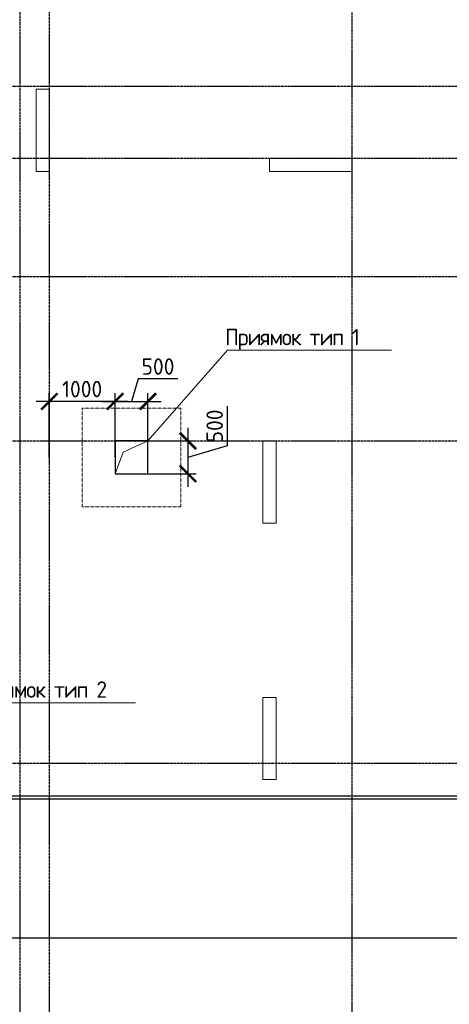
# Model space of a CAD drawing. Header units: millimetres. Extents: x -93479 to 1057970, y -66333 to 172656.
# Tile 293 of 473: x 456783 to 463317, y -35157 to -20177. Entities that reach past the tile are written whole.
import ezdxf
from ezdxf import colors
from ezdxf.entities.mleader import LeaderData, LeaderLine
from ezdxf.math import Vec2, Vec3

# ---------------------------------------------------------------- set-up
doc = ezdxf.new("R2010")
doc.units = ezdxf.units.MM
for name, pattern in [('______5', [1100, 800, -100, 100, -100]), ('HIDDEN2', [4.7625, 3.175, -1.5875]), ('осевая', [50.8, 31.75, -6.35, 6.35, -6.35])]:
    doc.linetypes.add(name, pattern=pattern)
for name, color, linetype, lineweight in [('0 Фундамент', 5, 'Continuous', 30), ('1 Стены', 3, 'Continuous', 30), ('Оси', 40, '______5', 18), ('подоснова', 151, 'Continuous', 5), ('РАЗМЕРЫ', 7, 'Continuous', 9)]:
    doc.layers.add(name, color=color, linetype=linetype, lineweight=lineweight)
doc.layers.add('Размеры _поперечного армирования', color=7, linetype='Continuous')
doc.styles.add('GOST-2.304_Type-B', font='GOST_Common.ttf')
doc.dimstyles.new('СПДС', dxfattribs={"dimscale": 100, "dimtxt": 2.5, "dimasz": 2.5, "dimexe": 1.25, "dimexo": 0, "dimtad": 1, "dimdec": 0, "dimtxsty": 'GOST-2.304_Type-B', "dimblk": 'ARCHTICK', "dimcen": 2.5, "dimdle": 2, "dimadec": 0, "dimazin": 2, "dimtfac": 0.75, "dimtdec": 0, "dimtmove": 1, "dimatfit": 3, "dimfxl": 1, "dimtolj": 1, "dimarcsym": 1})

# ---------------------------------------------------------------- blocks, each defined once
blk = doc.blocks.new('оси')
at = {"layer": 'Оси', "color": 7, "linetype": 'осевая', "lineweight": 25, "transparency": 33554687}
for p, q in [((18063.5, 151.4), (18063.5, -36280.2)), ((13013.5, -402.7), (13013.5, -35828.6)), ((13463.5, -390), (13463.5, -35834.5)), ((-11815.1, -9706.9), (53620.6, -9706.9)), ((-11815.1, -10806.9), (53620.6, -10806.9)), ((-11815.1, -12606.9), (53620.6, -12606.9)), ((-11815.1, -15106.9), (53620.6, -15106.9)), ((-11815.1, -20006.9), (53620.6, -20006.9)), ((-11416.6, -20506.9), (53620.6, -20506.9))]:
    blk.add_line(p, q, dxfattribs=at)
blk = doc.blocks.new('блок')
at = {"layer": '0 Фундамент', "color": 7, "linetype": 'HIDDEN2', "lineweight": 0}
for p, q in [((655668, 102794), (655668, 104294)), ((655668, 104294), (657168, 104294)), ((657168, 102794), (657168, 104294)), ((655668, 102794), (657168, 102794))]:
    blk.add_line(p, q, dxfattribs=at)
at = {"layer": '0 Фундамент', "color": 7, "ltscale": 100}
for p, q in [((656668, 103794), (656168, 103794)), ((656168, 103794), (656168, 103294)), ((656668, 103294), (656668, 103794)), ((656168, 103294), (656668, 103294))]:
    blk.add_line(p, q, dxfattribs=at)
at = {"layer": '0 Фундамент', "color": 7, "lineweight": 20}
blk.add_lwpolyline([(656168, 103294), (656293, 103625), (656668, 103794)], dxfattribs=at)
blk = doc.blocks.new('_ArchTick')
at = {"color": 0, "linetype": 'ByBlock', "const_width": 0.15}
blk.add_lwpolyline([(-0.5, -0.5), (0.5, 0.5)], dxfattribs=at)
blk = doc.blocks.new('*D1479')
at = {"layer": 'DEFPOINTS', "color": 0, "ltscale": 100, "transparency": 16777216}
for p in [(457233, -25985), (457233, -26836), (458233, -26836)]:
    blk.add_point(p, dxfattribs=at)
at = {"layer": 'Размеры _поперечного армирования', "color": 0, "lineweight": -2, "transparency": 16777216}
for p, q in [((457233, -26836), (457233, -25860)), ((458233, -26836), (458233, -25860)), ((458433, -25985), (457033, -25985))]:
    blk.add_line(p, q, dxfattribs=at)
at = {"layer": 'Размеры _поперечного армирования', "color": 0, "lineweight": -2, "ltscale": 100, "transparency": 16777216, "xscale": 250, "yscale": 250, "zscale": 250, "rotation": 180}
blk.add_blockref('_ArchTick', (457233, -25985), dxfattribs=at)
at = {"layer": 'Размеры _поперечного армирования', "color": 0, "lineweight": -2, "ltscale": 100, "transparency": 16777216, "xscale": 250, "yscale": 250, "zscale": 250}
blk.add_blockref('_ArchTick', (458233, -25985), dxfattribs=at)
at = {"layer": 'Размеры _поперечного армирования', "color": 0, "ltscale": 100, "transparency": 16777216, "insert": (457733, -25797), "char_height": 250, "attachment_point": 5, "style": 'GOST-2.304_Type-B'}
blk.add_mtext('\\A1;1000', dxfattribs=at)
blk = doc.blocks.new('*D1480')
at = {"layer": 'DEFPOINTS', "color": 0, "ltscale": 100, "transparency": 16777216}
for p in [(458733, -26586), (458733, -27086), (459341, -27086)]:
    blk.add_point(p, dxfattribs=at)
at = {"layer": 'Размеры _поперечного армирования', "color": 0, "lineweight": -2, "transparency": 16777216}
for p, q in [((459936, -26058), (459936, -26658)), ((459341, -26386), (459341, -27286)), ((458733, -26586), (459466, -26586)), ((459936, -26658), (459341, -26836)), ((458733, -27086), (459466, -27086))]:
    blk.add_line(p, q, dxfattribs=at)
at = {"layer": 'Размеры _поперечного армирования', "color": 0, "lineweight": -2, "ltscale": 100, "transparency": 16777216, "xscale": 250, "yscale": 250, "zscale": 250}
for p, rotation in [((459341, -26586), 90), ((459341, -27086), 270)]:
    blk.add_blockref('_ArchTick', p, dxfattribs=dict(at, rotation=rotation))
at = {"layer": 'Размеры _поперечного армирования', "color": 0, "ltscale": 100, "transparency": 16777216, "insert": (459748, -26358), "char_height": 250, "attachment_point": 5, "rotation": 90, "style": 'GOST-2.304_Type-B'}
blk.add_mtext('\\A1;500', dxfattribs=at)
blk = doc.blocks.new('*D1487')
at = {"layer": 'DEFPOINTS', "color": 0, "ltscale": 100, "transparency": 16777216}
for p in [(458733, -25985), (458733, -26700), (458233, -26836)]:
    blk.add_point(p, dxfattribs=at)
at = {"layer": 'Размеры _поперечного армирования', "color": 0, "lineweight": -2, "transparency": 16777216}
for p, q in [((458586, -25641), (458483, -25985)), ((459186, -25641), (458586, -25641)), ((458233, -26836), (458233, -25860)), ((458733, -26700), (458733, -25860)), ((458033, -25985), (458933, -25985))]:
    blk.add_line(p, q, dxfattribs=at)
at = {"layer": 'Размеры _поперечного армирования', "color": 0, "lineweight": -2, "ltscale": 100, "transparency": 16777216, "xscale": 250, "yscale": 250, "zscale": 250, "rotation": 180}
blk.add_blockref('_ArchTick', (458233, -25985), dxfattribs=at)
at = {"layer": 'Размеры _поперечного армирования', "color": 0, "lineweight": -2, "ltscale": 100, "transparency": 16777216, "xscale": 250, "yscale": 250, "zscale": 250}
blk.add_blockref('_ArchTick', (458733, -25985), dxfattribs=at)
at = {"layer": 'Размеры _поперечного армирования', "color": 0, "ltscale": 100, "transparency": 16777216, "insert": (458886, -25454), "char_height": 250, "attachment_point": 5, "style": 'GOST-2.304_Type-B'}
blk.add_mtext('\\A1;500', dxfattribs=at)
blk = doc.blocks.new('*D1563')
at = {"layer": 'DEFPOINTS', "color": 0, "ltscale": 100, "transparency": 16777216}
for p in [(489083, -32776), (452583, -33016), (489083, -34143)]:
    blk.add_point(p, dxfattribs=at)
at = {"layer": 'РАЗМЕРЫ', "color": 0, "lineweight": -2, "transparency": 16777216}
for p, q in [((489083, -32776), (489083, -34268)), ((452583, -33016), (452583, -34268)), ((452383, -34143), (489283, -34143))]:
    blk.add_line(p, q, dxfattribs=at)
at = {"layer": 'РАЗМЕРЫ', "color": 0, "lineweight": -2, "ltscale": 100, "transparency": 16777216, "xscale": 250, "yscale": 250, "zscale": 250, "rotation": 180}
blk.add_blockref('_ArchTick', (452583, -34143), dxfattribs=at)
at = {"layer": 'РАЗМЕРЫ', "color": 0, "lineweight": -2, "ltscale": 100, "transparency": 16777216, "xscale": 250, "yscale": 250, "zscale": 250}
blk.add_blockref('_ArchTick', (489083, -34143), dxfattribs=at)
at = {"layer": 'РАЗМЕРЫ', "color": 0, "ltscale": 100, "transparency": 16777216, "insert": (470833, -33955), "char_height": 250, "attachment_point": 5, "style": 'GOST-2.304_Type-B'}
blk.add_mtext('\\A1;36500', dxfattribs=at)
blk = doc.blocks.new('_None')
blk = doc.blocks.new('для попер')
at = {"layer": '1 Стены', "color": 252, "lineweight": 0, "true_color": 0x939598}
for p, q in [((986759, 80384, 360), (986559, 80384, 360)), ((986559, 80384, 360), (986559, 80384, 360)), ((986559, 79134, 360), (986559, 80384, 360)), ((986759, 80384, 360), (986759, 80384, 360)), ((986759, 79134, 360), (986759, 80384, 360)), ((990109, 79334, 360), (990109, 79334, 360)), ((990109, 79134, 360), (990109, 79334, 360)), ((990109, 79334, 360), (991359, 79334, 360)), ((991359, 79334, 360), (991359, 79334, 360)), ((991359, 79334, 360), (991359, 79134, 360)), ((986559, 79134, 360), (986759, 79134, 360)), ((986559, 79134, 360), (986559, 79134, 360)), ((986759, 79134, 360), (986759, 79134, 360)), ((990109, 79134, 360), (991359, 79134, 360)), ((990109, 79134, 360), (990109, 79134, 360)), ((991359, 79134, 360), (991359, 79134, 360)), ((990009, 75034, 360), (990009, 75034, 360)), ((990009, 75034, 360), (990009, 73784, 360)), ((990209, 75034, 360), (990009, 75034, 360)), ((990209, 75034, 360), (990209, 75034, 360)), ((990209, 75034, 360), (990209, 73784, 360)), ((990009, 73784, 360), (990009, 73784, 360)), ((990009, 73784, 360), (990209, 73784, 360)), ((990209, 73784, 360), (990209, 73784, 360)), ((990009, 71134, 360), (990009, 69884, 360)), ((990209, 71134, 360), (990009, 71134, 360)), ((990209, 69884, 360), (990209, 71134, 360)), ((990209, 69884, 360), (990009, 69884, 360))]:
    blk.add_line(p, q, dxfattribs=at)

msp = doc.modelspace()

# ---------------------------------------------------------------- linework, layer by layer
at = {"layer": '0 Фундамент', "color": 7}
for points in [[(449263.2, -31986.4), (495783, -31986.4), (495783, -14586.4), (491833, -14586.4)], [(452083, -32036.4), (452083, -33486.4), (456283, -33486.4), (456283, -36986.4), (460183, -36986.4), (460183, -44136.4), (485783, -44136.4), (485783, -37986.4), (489383, -37986.4), (489383, -32036.4), (452083, -32036.4)]]:
    msp.add_lwpolyline(points, dxfattribs=at)

# ---------------------------------------------------------------- block references
at = {"color": 7}
msp.add_blockref('оси', (443769.3, -11479.5), dxfattribs=at)
at = {"layer": 'РАЗМЕРЫ', "color": 7}
for name, p in [('для попер', (-529526.8, -101620.7, -360)), ('блок', (-197934.8, -130380.6))]:
    msp.add_blockref(name, p, dxfattribs=at)

# ---------------------------------------------------------------- dimensions: what is measured, and where the dimension line sits
dim = msp.add_linear_dim(base=(489082.8, -34142.5), p1=(452582.8, -33015.9), p2=(489082.8, -32776.4), dimstyle='СПДС', dxfattribs=at)
dim.commit()
dim.dimension.update_dxf_attribs({"geometry": '*D1563', "text_midpoint": (470832.8, -33954.9)})
at = {"layer": 'Размеры _поперечного армирования', "color": 7}
for base, p2, picture, middle in [((458732.8, -25985.1), (458732.8, -26700.3), '*D1487', (458648.5, -25453.6)), ((457232.8, -25985.1), (457232.8, -26836.4), '*D1479', (457732.8, -25797.5))]:
    dim = msp.add_linear_dim(base=base, p1=(458232.8, -26836.4), p2=p2, dimstyle='СПДС', dxfattribs=at)
    dim.commit()
    dim.dimension.update_dxf_attribs({"geometry": picture, "text_midpoint": middle})
dim = msp.add_linear_dim(base=(459341.5, -27086.4), p1=(458732.8, -26586.4), p2=(458732.8, -27086.4), angle=90, dimstyle='СПДС', dxfattribs=at)
dim.commit()
dim.dimension.update_dxf_attribs({"geometry": '*D1480', "text_midpoint": (459748, -26595.7)})

# ---------------------------------------------------------------- leaders
at = {"layer": 'подоснова', "color": 7, "ltscale": 0.3}
ml = msp.add_multileader_mtext('Standard', dxfattribs=at)
ml.set_content('{\\T0.9;Приямок тип 1}', color=7, style='GOST-2.304_Type-B')
ml.set_leader_properties(color=7, linetype='ByLayer', lineweight=15)
ml.set_arrow_properties(name='NONE')
ml.build(insert=Vec2(0, 0))
ml.multileader.update_dxf_attribs({"text_left_attachment_type": 6, "text_right_attachment_type": 6, "dogleg_length": 0.1, "arrow_head_size": 18})
ctx = ml.context
ctx.base_point, ctx.char_height, ctx.arrow_head_size, ctx.landing_gap_size, ctx.plane_origin = Vec3(459952.3, -25205.9), 250, 18, 20, Vec3(465075.6, -24423)
ctx.left_attachment, ctx.right_attachment, ctx.text_align_type = 6, 6, 1
notes = []
notes.append((ctx, [(0, (1, 1, 0), (459944.4, -25206.3), (1, 0), 0.1, [(0, [(458732.8, -26586.4)], 0, [])])]))
ctx.mtext.insert, ctx.mtext.width, ctx.mtext.alignment, ctx.mtext.flow_direction = Vec3(460924.4, -24880.9), 4075.871, 2, 5
ml = msp.add_multileader_mtext('Standard', dxfattribs=at)
ml.set_content('{\\T0.9;Приямок тип 2}', color=7, style='GOST-2.304_Type-B')
ml.set_leader_properties(color=7, linetype='ByLayer', lineweight=15)
ml.set_arrow_properties(name='NONE')
ml.build(insert=Vec2(0, 0))
ml.multileader.update_dxf_attribs({"text_left_attachment_type": 6, "text_right_attachment_type": 6, "dogleg_length": 0.1, "arrow_head_size": 18})
ctx = ml.context
ctx.base_point, ctx.char_height, ctx.arrow_head_size, ctx.landing_gap_size, ctx.plane_origin = Vec3(456060.3, -30568), 250, 18, 20, Vec3(461474.1, -28941.7)
ctx.left_attachment, ctx.right_attachment, ctx.text_align_type = 6, 6, 1
notes.append((ctx, [(0, (1, 1, 0), (456052.4, -30568.3), (1, 0), 0.1, [(0, [(454551.7, -29556.5)], 0, [])])]))
ctx.mtext.insert, ctx.mtext.width, ctx.mtext.alignment, ctx.mtext.flow_direction = Vec3(457057.4, -30243), 4075.871, 2, 5
for ctx, leaders in notes:
    for number, flags, end, landing, length, lines in leaders:
        leader = LeaderData()
        leader.index, (leader.has_last_leader_line, leader.has_dogleg_vector, leader.attachment_direction) = number, flags
        leader.last_leader_point, leader.dogleg_vector, leader.dogleg_length = Vec3(end), Vec3(landing), length
        for number, points, colour, breaks in lines:
            line = LeaderLine()
            line.index, line.vertices, line.color, line.breaks = number, Vec3.list(points), colors.encode_raw_color(colour), breaks
            leader.lines.append(line)
        ctx.leaders.append(leader)

doc.saveas('drawing.dxf')
